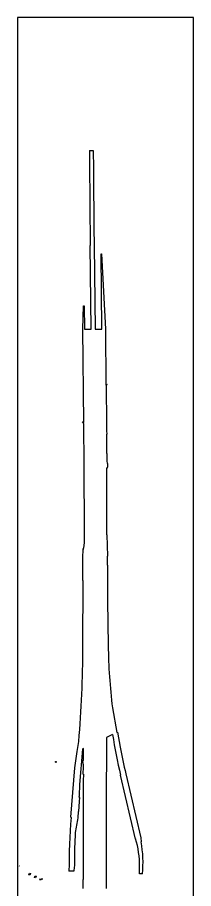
# Model space of a CAD drawing. Extents: x 588843 to 2552415, y 180129 to 269402.
# Drawn here: x 613495 to 614679, y 185646 to 191498 of the extents above; entities that cross this region are included whole.
import ezdxf

# ---------------------------------------------------------------- set-up
doc = ezdxf.new("R2010")
doc.units = 0
doc.layers.add('Default', color=7, linetype='Continuous')

msp = doc.modelspace()

# ---------------------------------------------------------------- linework, layer by layer
at = {"layer": 'Default'}
for p, q in [((613990.6, 189403.7), (613984.3, 189965)), ((614010.3, 189965.3), (614016.6, 189404)), ((614062.6, 189404.5), (614056.9, 189910.7)), ((614060.9, 189910.8), (614086.9, 189404.8)), ((613934.4, 189403.1), (613938.8, 189559.4)), ((613938.8, 189559.4), (613942.8, 189559.4)), ((613942.8, 189559.4), (613944.6, 189403.2)), ((613941.5, 188776.1), (613934.4, 189403.1)), ((614086.9, 189404.8), (614085.9, 189404.8)), ((614085.9, 189404.8), (614085.9, 189404.7)), ((614085.9, 189404.7), (614085.9, 189404.7)), ((614085.9, 189404.7), (614090.1, 189028.5)), ((614098.6, 189031.4), (614092.3, 189025)), ((614095.7, 189034.2), (614098.6, 189031.4)), ((613931.9, 188779.5), (613934.7, 188782.4)), ((613938.4, 188773.3), (613931.9, 188779.5)), ((613934.7, 188782.4), (613941.2, 188776.1)), ((613941.2, 188776.1), (613941.5, 188776.1)), ((613941.3, 188696.7), (613940.5, 188768.1)), ((614096.2, 188569.7), (614098.7, 188569.7)), ((614099.2, 188501.8), (614100.4, 188476.7)), ((614099.2, 188472.1), (614096, 188472)), ((614100.4, 188476.7), (614097, 188476.5)), ((614097, 188476.5), (614097.2, 188476)), ((614097.2, 188476), (614097.2, 188476)), ((614097.2, 188476), (614097.4, 188475.5)), ((614097.4, 188475.5), (614097.4, 188475.5)), ((614097.4, 188475.5), (614097.7, 188475)), ((614097.7, 188475), (614097.7, 188475)), ((614097.7, 188475), (614097.9, 188474.6)), ((614097.9, 188474.6), (614097.9, 188474.6)), ((614097.9, 188474.6), (614098.2, 188474.1)), ((614098.2, 188474.1), (614098.2, 188474.1)), ((614098.2, 188474.1), (614098.4, 188473.6)), ((614098.4, 188473.6), (614098.4, 188473.6)), ((614098.4, 188473.6), (614098.7, 188473.1)), ((614098.7, 188473.1), (614098.7, 188473.1)), ((614098.7, 188473.1), (614098.9, 188472.6)), ((614098.9, 188472.6), (614098.9, 188472.6)), ((614098.9, 188472.6), (614099.2, 188472.1)), ((614096.9, 188319.3), (614095.9, 188319.3)), ((614096.5, 188021.4), (614101.3, 187879.7)), ((613934.2, 187866.2), (613937, 187927.9)), ((613937, 187927.9), (613940.5, 187927.7)), ((613938.7, 187932.3), (613941.8, 187932.2)), ((613933.6, 187714.8), (613934, 187818.9)), ((614101, 187818.3), (614100.1, 187578.7)), ((613937.1, 187714.8), (613933.6, 187714.8)), ((613935.3, 187269.4), (613937.1, 187714.8)), ((614100.1, 187578.7), (614104.9, 187278.7)), ((614103.1, 187578.7), (614103.1, 187578.8)), ((614103.1, 187578.8), (614103.1, 187578.7)), ((614103.1, 187578.7), (614103.1, 187578.6)), ((614103.1, 187578.6), (614103.1, 187578.7)), ((614133, 186860.5), (614163.9, 186695.2)), ((614134.1, 186680.8), (614093.4, 186661.1)), ((614163.9, 186695.2), (614166.7, 186696.5)), ((614166.7, 186696.5), (614185.4, 186596.1)), ((614093.4, 186661.1), (614092.5, 186454.9)), ((613931.3, 186582.6), (613911.3, 186344.4)), ((613939.6, 186586.7), (613931.3, 186582.6)), ((613939.3, 186511.9), (613939.6, 186586.7)), ((613934.8, 186507.2), (613938.3, 186507.3)), ((613935.7, 186482.2), (613934.8, 186507.2)), ((613936.1, 186511.7), (613939.3, 186511.9)), ((613936.3, 186511.3), (613936.1, 186511.7)), ((613936.6, 186510.8), (613936.3, 186511.3)), ((613936.3, 186511.3), (613936.3, 186511.3)), ((613936.8, 186510.3), (613936.6, 186510.8)), ((613936.6, 186510.8), (613936.6, 186510.8)), ((613937.1, 186509.8), (613936.8, 186510.3)), ((613936.8, 186510.3), (613936.8, 186510.3)), ((613937.3, 186509.3), (613937.1, 186509.8)), ((613937.1, 186509.8), (613937.1, 186509.8)), ((613937.5, 186508.8), (613937.3, 186509.3)), ((613937.3, 186509.3), (613937.3, 186509.3)), ((613937.8, 186508.3), (613937.5, 186508.8)), ((613937.5, 186508.8), (613937.5, 186508.8)), ((613938, 186507.8), (613937.8, 186508.3)), ((613937.8, 186508.3), (613937.8, 186508.3)), ((613938.3, 186507.3), (613938, 186507.8)), ((613938, 186507.8), (613938, 186507.8)), ((613852.8, 186124.7), (613880.5, 186456.4)), ((613937.9, 186414.3), (613935.4, 186414.3)), ((614288.2, 185979), (614188.1, 186408.1)), ((614223.2, 186416.3), (614323.3, 185987.2)), ((613911.3, 186344.4), (613909, 186269.3)), ((613908.1, 186257.4), (613908.1, 186257.4)), ((613908.1, 186257.4), (613911.5, 186257.1)), ((613909, 186269.3), (613908.4, 186261.9)), ((613908.4, 186261.9), (613910.4, 186261.8)), ((613909.4, 186259.8), (613909.4, 186259.8)), ((613909.9, 186260.8), (613909.9, 186260.8)), ((613903.8, 186164.3), (613901.8, 186120.6)), ((613906.3, 186164.2), (613903.8, 186164.3)), ((613855.7, 186124.5), (613852.8, 186124.7)), ((614289.2, 185979.2), (614288.2, 185979)), ((614301.9, 185935.8), (614289.2, 185979.2)), ((614323.3, 185987.2), (614325.7, 185959.1)), ((613881.1, 185899), (613881.1, 185899.2)), ((613572.3, 185737.9), (613577, 185749)), ((613577.8, 185735.6), (613572.3, 185737.9)), ((613577, 185749), (613582.5, 185746.6)), ((613582.5, 185746.6), (613577.8, 185735.6)), ((613610.4, 185721.5), (613615.1, 185732.5)), ((613615.1, 185732.5), (613620.6, 185730.1)), ((613620.6, 185730.1), (613615.9, 185719.1)), ((613873, 185763.5), (613873, 185762.6)), ((614315.2, 185746.2), (614315.3, 185747.7)), ((613615.9, 185719.1), (613610.4, 185721.5)), ((613654.3, 185709.1), (613656.7, 185714.6)), ((613656.7, 185714.6), (613662.2, 185712.2)), ((613937.6, 185706.3), (613937.1, 185706.3)), ((613937.7, 185646.1), (613937.6, 185706.3))]:
    msp.add_line(p, q, dxfattribs=at)
for points in [[(614679.1, 185178.8), (614679.1, 191497.7), (613494.6, 191497.7), (613494.6, 185806.3), (613494.6, 185784.6), (613494.6, 180129.3), (614679.1, 180129.3), (614679.1, 185152.6)], [(613978.8, 190603.7), (613991.8, 190603.8), (614004.8, 190603.9)], [(614056.9, 189910.7), (614059.9, 189910.8), (614060.9, 189910.8)], [(613944.6, 189403.2), (613954.6, 189403.3), (613966.6, 189403.4), (613978.6, 189403.6), (613990.6, 189403.7)], [(614016.6, 189404), (614028.6, 189404.1), (614040.6, 189404.3), (614052.6, 189404.4), (614062.6, 189404.5)], [(614085.9, 189404.7), (614085.9, 189404.7)], [(614090.1, 189028.5), (614091.1, 189029.5), (614095.7, 189034.2)], [(614091.2, 189023.5), (614091.2, 189019.8), (614094, 188769.8)], [(614094, 188769.8), (614094.6, 188719.8), (614094.8, 188698.5)], [(614097.2, 188476), (614097.2, 188476)], [(614097.4, 188475.5), (614097.4, 188475.5)], [(614097.7, 188475), (614097.7, 188475)], [(614097.9, 188474.6), (614097.9, 188474.6)], [(614098.2, 188474.1), (614098.2, 188474.1)], [(614098.4, 188473.6), (614098.4, 188473.6)], [(614098.7, 188473.1), (614098.7, 188473.1)], [(614098.9, 188472.6), (614098.9, 188472.6)], [(614096.9, 188319.3), (614096.9, 188319.3)], [(613941.8, 187932.2), (613945, 187970.1), (613945, 187970.2)], [(613940.5, 187927.7), (613940.3, 187928.2), (613940.1, 187928.7), (613939.9, 187929.2), (613939.7, 187929.8), (613939.5, 187930.3), (613939.3, 187930.8), (613939.1, 187931.3), (613938.9, 187931.8), (613938.7, 187932.3)], [(614103.1, 187578.8), (614103.1, 187578.8)], [(614103.1, 187578.6), (614103.1, 187578.6)], [(613880.5, 186456.4), (613897.1, 186566.1), (613907.5, 186634.8)], [(613936.3, 186511.3), (613936.3, 186511.3)], [(613936.6, 186510.8), (613936.6, 186510.8)], [(613936.8, 186510.3), (613936.8, 186510.3)], [(613937.1, 186509.8), (613937.1, 186509.8)], [(613937.3, 186509.3), (613937.3, 186509.3)], [(613937.5, 186508.8), (613937.5, 186508.8)], [(613937.8, 186508.3), (613937.8, 186508.3)], [(613938, 186507.8), (613938, 186507.8)], [(613909.4, 186259.8), (613909.1, 186259.4), (613908.9, 186258.9), (613908.6, 186258.4), (613908.4, 186257.9), (613908.1, 186257.4)], [(613909.9, 186260.8), (613909.7, 186260.3), (613909.4, 186259.8)], [(613909.4, 186259.8), (613909.4, 186259.8)], [(613911.5, 186257.1), (613909.4, 186231.6), (613909.4, 186231.6)], [(613910.4, 186261.8), (613910.2, 186261.3), (613909.9, 186260.8)], [(613909.9, 186260.8), (613909.9, 186260.8)], [(613909.4, 186231.6), (613909.4, 186231.5), (613906.3, 186164.2)], [(613878.1, 185899.1), (613878.6, 185853.5), (613878.5, 185837.2), (613878.8, 185818.7), (613878.7, 185802.4)], [(613881.1, 185899.2), (613881.1, 185899.2)], [(613508.4, 185795.7), (613505.3, 185798.4), (613508.4, 185795.7)], [(613878.7, 185802.4), (613873.7, 185768.2), (613873, 185763.5)], [(613873, 185762.6), (613846.4, 185762.5), (613841.4, 185762.5)], [(614335.2, 185744.2), (614330.7, 185744.6), (614315.2, 185746.2)], [(614315.2, 185746.2), (614315.2, 185746.2)], [(613654.3, 185709.1), (613651.9, 185703.5), (613646.4, 185705.9), (613648.8, 185711.4), (613654.3, 185709.1)], [(613662.2, 185712.2), (613659.8, 185706.7), (613654.3, 185709.1)]]:
    msp.add_lwpolyline(points, dxfattribs=at)
msp.add_circle((613753.8, 186496.8), 2.98, dxfattribs=at)
for centre, radius, start, end in [((728581.5, 191261.1), 114604.6, 180.328647, 180.647996), ((728581.5, 191261.1), 114578.6, 180.328647, 180.647996), ((614097.5, 189019.9), 7.33, 135.92581, 150.36383), ((613933.2, 188768), 7.33, 0.37018, 45.37018), ((556719.5, 188049.5), 57225.5, 359.92053, 0.648), ((556719.5, 188049.5), 57379, 0.519364, 0.647996), ((556719.5, 188049.5), 57381.5, 0.451631, 0.519364), ((556719.5, 188049.5), 57378, 0.269324, 0.421806), ((556719.5, 188049.5), 57377, 359.971862, 0.269325), ((556719.5, 188049.5), 57378, 0.26932377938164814, 0.2693242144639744), ((556719.5, 188049.5), 57215, 359.76906, 359.81643), ((556719.5, 188049.5), 57382, 359.769059, 359.830398), ((605943.4, 187301.6), 7992, 355.21379, 359.76906), ((618199.3, 187344.1), 4095, 180.91482, 186.78177), ((618199.3, 187344.1), 4119, 189.26753, 193.13426), ((618199.3, 187344.1), 4083, 190.5563, 193.13426), ((751518.1, 185901), 137583.6, 179.757965, 179.786241), ((751518.1, 185901), 137426.6, 179.769059, 180.10625), ((751518.1, 185901), 137581.1, 179.786241, 180.081095), ((617958.4, 185780.8), 4117, 175.21188, 180.25526), ((617027.3, 185490.5), 3188.5, 168.60286, 170.40083), ((617958.4, 185780.8), 4082, 176.6094, 178.34009), ((613546.3, 185787.7), 770, 357.02099, 11.08904), ((613605.6, 185819.7), 733.5, 354.09111, 10.96076), ((617958.4, 185780.8), 4079, 178.33665, 178.33923)]:
    msp.add_arc(centre, radius, start, end, dxfattribs=at)

doc.saveas('drawing.dxf')
